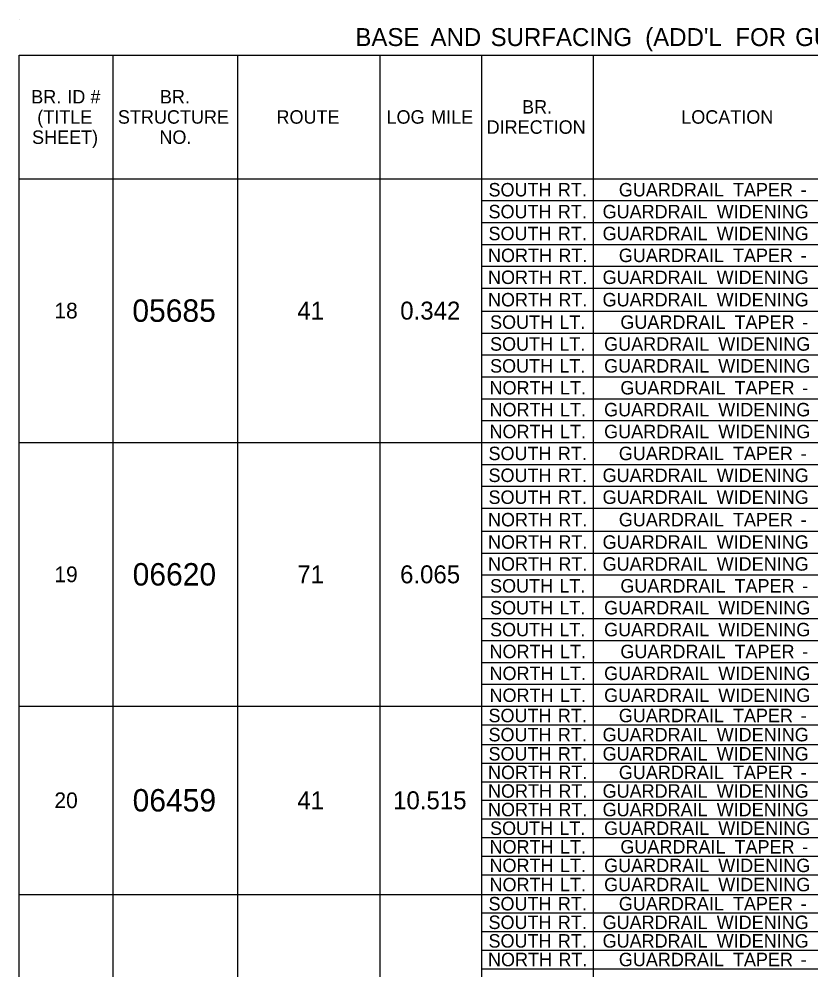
# Model space of a CAD drawing. Extents: x 544250 to 1930787, y -1948365 to 596640.
# Drawn here: x 557554.3 to 557907.2, y -1946469.8 to -1946046.1 of the extents above; entities that cross this region are included whole.
import ezdxf

# ---------------------------------------------------------------- set-up
doc = ezdxf.new("R2010")
doc.units = 0
doc.layers.add('Default', color=7, linetype='Continuous')

msp = doc.modelspace()

# ---------------------------------------------------------------- linework, layer by layer
at = {"layer": 'Default'}
for p, q in [((557554.29, -1946046.09), (557554.29, -1946046.09)), ((557554.29, -1946062.17), (558237.27, -1946062.17)), ((557554.29, -1946838.27), (557554.29, -1946062.17)), ((557596.21, -1946827.55), (557596.21, -1946062.17)), ((557651.79, -1946827.55), (557651.79, -1946062.17)), ((557715.16, -1946827.55), (557715.16, -1946062.17)), ((557760.5, -1946827.55), (557760.5, -1946062.17)), ((557810.22, -1946827.55), (557810.22, -1946062.17)), ((557554.29, -1946117.26), (558237.27, -1946117.26)), ((557760.5, -1946127.01), (558237.27, -1946127.01)), ((557760.5, -1946136.76), (558237.27, -1946136.76)), ((557760.5, -1946146.51), (558237.27, -1946146.51)), ((557760.5, -1946156.26), (558237.27, -1946156.26)), ((557760.5, -1946166.01), (558237.27, -1946166.01)), ((557760.5, -1946176.25), (558237.27, -1946176.25)), ((557760.5, -1946186), (558237.27, -1946186)), ((557760.5, -1946195.75), (558237.27, -1946195.75)), ((557760.5, -1946205.5), (558237.27, -1946205.5)), ((557760.5, -1946215.25), (558237.27, -1946215.25)), ((557760.5, -1946225), (558237.27, -1946225)), ((557554.29, -1946234.75), (558237.27, -1946234.75)), ((557760.5, -1946244.5), (558237.27, -1946244.5)), ((557760.5, -1946254.25), (558237.27, -1946254.25)), ((557760.5, -1946264), (558237.27, -1946264)), ((557760.5, -1946274.24), (558237.27, -1946274.24)), ((557760.5, -1946283.99), (558237.27, -1946283.99)), ((557760.5, -1946293.74), (558237.27, -1946293.74)), ((557760.5, -1946303.49), (558237.27, -1946303.49)), ((557760.5, -1946313.24), (558237.27, -1946313.24)), ((557760.5, -1946322.99), (558237.27, -1946322.99)), ((557760.5, -1946332.74), (558237.27, -1946332.74)), ((557760.5, -1946342.49), (558237.27, -1946342.49)), ((557554.29, -1946352.24), (558237.27, -1946352.24)), ((557760.5, -1946360.52), (558237.27, -1946360.52)), ((557760.5, -1946369.3), (558237.27, -1946369.3)), ((557760.5, -1946377.59), (558237.27, -1946377.59)), ((557760.5, -1946385.87), (558237.27, -1946385.87)), ((557760.5, -1946394.16), (558237.27, -1946394.16)), ((557760.5, -1946402.45), (558237.27, -1946402.45)), ((557760.5, -1946410.74), (558237.27, -1946410.74)), ((557760.5, -1946419.02), (558237.27, -1946419.02)), ((557760.5, -1946427.31), (558237.27, -1946427.31)), ((557554.29, -1946436.09), (558237.27, -1946436.09)), ((557760.5, -1946444.37), (558237.27, -1946444.37)), ((557760.5, -1946452.66), (558237.27, -1946452.66)), ((557760.5, -1946460.95), (558237.27, -1946460.95)), ((557760.5, -1946469.24), (558237.27, -1946469.24))]:
    msp.add_line(p, q, dxfattribs=at)

# ---------------------------------------------------------------- texts
for s, height, p in [('BASE', 8, (557704.17, -1946058.13)), (' AND', 8, (557734.67, -1946058.13)), (' SURFACING', 8, (557761.44, -1946058.13)), (" (ADD'L", 8, (557830.32, -1946058.13)), (' FOR', 8, (557870.51, -1946058.13)), (' GUARDRAIL)', 8, (557897.16, -1946058.13)), ('BR.', 6, (557559.73, -1946083.72)), (' ID', 6, (557573.59, -1946083.72)), (' #', 6, (557583.88, -1946083.72)), ('BR.', 6, (557617.07, -1946083.72)), ('BR.', 6, (557778.43, -1946088.22)), ('(TITLE', 6, (557562.42, -1946092.72)), ('STRUCTURE', 6, (557598.35, -1946092.72)), ('ROUTE', 6, (557669.01, -1946092.72)), ('LOG', 6, (557718.03, -1946092.72)), (' MILE', 6, (557735.69, -1946092.72)), ('LOCATION', 6, (557849.36, -1946092.72)), ('DIRECTION', 6, (557762.64, -1946097.22)), ('SHEET)', 6, (557560.09, -1946101.72)), ('NO.', 6, (557616.84, -1946101.72)), ('SOUTH', 6, (557763.48, -1946125.14)), (' RT.', 6, (557792.15, -1946125.14)), ('GUARDRAIL', 6, (557821.55, -1946125.14)), (' TAPER', 6, (557870.16, -1946125.14)), (' -', 6, (557900.33, -1946125.14)), ('SOUTH', 6, (557763.48, -1946134.89)), (' RT.', 6, (557792.15, -1946134.89)), ('GUARDRAIL', 6, (557814.31, -1946134.89)), (' WIDENING', 6, (557862.92, -1946134.89)), ('SOUTH', 6, (557763.48, -1946144.64)), (' RT.', 6, (557792.15, -1946144.64)), ('GUARDRAIL', 6, (557814.31, -1946144.64)), (' WIDENING', 6, (557862.92, -1946144.64)), ('NORTH', 6, (557763.25, -1946154.39)), ('GUARDRAIL', 6, (557821.55, -1946154.39)), (' RT.', 6, (557792.38, -1946154.39)), (' TAPER', 6, (557870.16, -1946154.39)), (' -', 6, (557900.33, -1946154.39)), ('NORTH', 6, (557763.25, -1946164.14)), (' RT.', 6, (557792.38, -1946164.14)), ('GUARDRAIL', 6, (557814.31, -1946164.14)), (' WIDENING', 6, (557862.92, -1946164.14)), ('NORTH', 6, (557763.25, -1946174.13)), (' RT.', 6, (557792.38, -1946174.13)), ('GUARDRAIL', 6, (557814.31, -1946174.13)), (' WIDENING', 6, (557862.92, -1946174.13)), ('18', 7, (557570.03, -1946179.5)), ('05685', 10, (557604.79, -1946181)), ('41', 8, (557678.29, -1946180)), ('0.342', 8, (557724.15, -1946180)), ('SOUTH', 6, (557764.17, -1946184.12)), (' LT.', 6, (557792.84, -1946184.12)), ('GUARDRAIL', 6, (557822.24, -1946184.12)), (' TAPER', 6, (557870.86, -1946184.12)), (' -', 6, (557901.03, -1946184.12)), ('SOUTH', 6, (557764.17, -1946193.87)), (' LT.', 6, (557792.84, -1946193.87)), ('GUARDRAIL', 6, (557815, -1946193.87)), (' WIDENING', 6, (557863.62, -1946193.87)), ('SOUTH', 6, (557764.17, -1946203.62)), (' LT.', 6, (557792.84, -1946203.62)), ('GUARDRAIL', 6, (557815, -1946203.62)), (' WIDENING', 6, (557863.62, -1946203.62)), ('NORTH', 6, (557763.94, -1946213.37)), (' LT.', 6, (557793.07, -1946213.37)), ('GUARDRAIL', 6, (557822.24, -1946213.37)), (' TAPER', 6, (557870.86, -1946213.37)), (' -', 6, (557901.03, -1946213.37)), ('NORTH', 6, (557763.94, -1946223.12)), (' LT.', 6, (557793.07, -1946223.12)), ('GUARDRAIL', 6, (557815, -1946223.12)), (' WIDENING', 6, (557863.62, -1946223.12)), ('NORTH', 6, (557763.94, -1946232.87)), (' LT.', 6, (557793.07, -1946232.87)), ('GUARDRAIL', 6, (557815, -1946232.87)), (' WIDENING', 6, (557863.62, -1946232.87)), ('SOUTH', 6, (557763.48, -1946242.62)), (' RT.', 6, (557792.15, -1946242.62)), ('GUARDRAIL', 6, (557821.55, -1946242.62)), (' TAPER', 6, (557870.16, -1946242.62)), (' -', 6, (557900.33, -1946242.62)), ('SOUTH', 6, (557763.48, -1946252.37)), (' RT.', 6, (557792.15, -1946252.37)), ('GUARDRAIL', 6, (557814.31, -1946252.37)), (' WIDENING', 6, (557862.92, -1946252.37)), ('SOUTH', 6, (557763.48, -1946262.12)), (' RT.', 6, (557792.15, -1946262.12)), ('GUARDRAIL', 6, (557814.31, -1946262.12)), (' WIDENING', 6, (557862.92, -1946262.12)), ('NORTH', 6, (557763.25, -1946272.12)), (' RT.', 6, (557792.38, -1946272.12)), ('GUARDRAIL', 6, (557821.55, -1946272.12)), (' TAPER', 6, (557870.16, -1946272.12)), (' -', 6, (557900.33, -1946272.12)), ('NORTH', 6, (557763.25, -1946282.11)), (' RT.', 6, (557792.38, -1946282.11)), ('GUARDRAIL', 6, (557814.31, -1946282.11)), (' WIDENING', 6, (557862.92, -1946282.11)), ('NORTH', 6, (557763.25, -1946291.86)), (' RT.', 6, (557792.38, -1946291.86)), ('GUARDRAIL', 6, (557814.31, -1946291.86)), (' WIDENING', 6, (557862.92, -1946291.86)), ('19', 7, (557570.03, -1946296.99)), ('06620', 10, (557604.92, -1946298.49)), ('71', 8, (557678.29, -1946297.49)), ('6.065', 8, (557724.07, -1946297.49)), ('SOUTH', 6, (557764.17, -1946301.61)), (' LT.', 6, (557792.84, -1946301.61)), ('GUARDRAIL', 6, (557822.24, -1946301.61)), (' TAPER', 6, (557870.86, -1946301.61)), (' -', 6, (557901.03, -1946301.61)), ('SOUTH', 6, (557764.17, -1946311.36)), (' LT.', 6, (557792.84, -1946311.36)), ('GUARDRAIL', 6, (557815, -1946311.36)), (' WIDENING', 6, (557863.62, -1946311.36)), ('SOUTH', 6, (557764.17, -1946321.11)), (' LT.', 6, (557792.84, -1946321.11)), ('GUARDRAIL', 6, (557815, -1946321.11)), (' WIDENING', 6, (557863.62, -1946321.11)), ('NORTH', 6, (557763.94, -1946330.86)), (' LT.', 6, (557793.07, -1946330.86)), ('GUARDRAIL', 6, (557822.24, -1946330.86)), (' TAPER', 6, (557870.86, -1946330.86)), (' -', 6, (557901.03, -1946330.86)), ('NORTH', 6, (557763.94, -1946340.61)), (' LT.', 6, (557793.07, -1946340.61)), ('GUARDRAIL', 6, (557815, -1946340.61)), (' WIDENING', 6, (557863.62, -1946340.61)), ('NORTH', 6, (557763.94, -1946350.36)), (' LT.', 6, (557793.07, -1946350.36)), ('GUARDRAIL', 6, (557815, -1946350.36)), (' WIDENING', 6, (557863.62, -1946350.36)), ('SOUTH', 6, (557763.48, -1946359.38)), (' RT.', 6, (557792.15, -1946359.38)), ('GUARDRAIL', 6, (557821.55, -1946359.38)), (' TAPER', 6, (557870.16, -1946359.38)), (' -', 6, (557900.33, -1946359.38)), ('SOUTH', 6, (557763.48, -1946367.91)), (' RT.', 6, (557792.15, -1946367.91)), ('GUARDRAIL', 6, (557814.31, -1946367.91)), (' WIDENING', 6, (557862.92, -1946367.91)), ('SOUTH', 6, (557763.48, -1946376.44)), (' RT.', 6, (557792.15, -1946376.44)), ('GUARDRAIL', 6, (557814.31, -1946376.44)), (' WIDENING', 6, (557862.92, -1946376.44)), ('NORTH', 6, (557763.25, -1946384.73)), (' RT.', 6, (557792.38, -1946384.73)), ('GUARDRAIL', 6, (557821.55, -1946384.73)), (' TAPER', 6, (557870.16, -1946384.73)), (' -', 6, (557900.33, -1946384.73)), ('06459', 10, (557604.91, -1946399.16)), ('NORTH', 6, (557763.25, -1946393.02)), (' RT.', 6, (557792.38, -1946393.02)), ('GUARDRAIL', 6, (557814.31, -1946393.02)), (' WIDENING', 6, (557862.92, -1946393.02)), ('20', 7, (557570.05, -1946397.66)), ('41', 8, (557678.29, -1946398.16)), ('10.515', 8, (557720.97, -1946398.16)), ('NORTH', 6, (557763.25, -1946401.3)), (' RT.', 6, (557792.38, -1946401.3)), ('GUARDRAIL', 6, (557814.31, -1946401.3)), (' WIDENING', 6, (557862.92, -1946401.3)), ('SOUTH', 6, (557764.17, -1946409.59)), (' LT.', 6, (557792.84, -1946409.59)), ('GUARDRAIL', 6, (557815, -1946409.59)), (' WIDENING', 6, (557863.62, -1946409.59)), ('NORTH', 6, (557763.94, -1946417.88)), (' LT.', 6, (557793.07, -1946417.88)), ('GUARDRAIL', 6, (557822.24, -1946417.88)), (' TAPER', 6, (557870.86, -1946417.88)), (' -', 6, (557901.03, -1946417.88)), ('NORTH', 6, (557763.94, -1946426.17)), (' LT.', 6, (557793.07, -1946426.17)), ('GUARDRAIL', 6, (557815, -1946426.17)), (' WIDENING', 6, (557863.62, -1946426.17)), ('NORTH', 6, (557763.94, -1946434.7)), (' LT.', 6, (557793.07, -1946434.7)), ('GUARDRAIL', 6, (557815, -1946434.7)), (' WIDENING', 6, (557863.62, -1946434.7)), ('SOUTH', 6, (557763.48, -1946443.23)), (' RT.', 6, (557792.15, -1946443.23)), ('GUARDRAIL', 6, (557821.55, -1946443.23)), (' TAPER', 6, (557870.16, -1946443.23)), (' -', 6, (557900.33, -1946443.23)), ('SOUTH', 6, (557763.48, -1946451.52)), (' RT.', 6, (557792.15, -1946451.52)), ('GUARDRAIL', 6, (557814.31, -1946451.52)), (' WIDENING', 6, (557862.92, -1946451.52)), ('SOUTH', 6, (557763.48, -1946459.8)), (' RT.', 6, (557792.15, -1946459.8)), ('GUARDRAIL', 6, (557814.31, -1946459.8)), (' WIDENING', 6, (557862.92, -1946459.8)), ('NORTH', 6, (557763.25, -1946468.09)), (' RT.', 6, (557792.38, -1946468.09)), ('GUARDRAIL', 6, (557821.55, -1946468.09)), (' TAPER', 6, (557870.16, -1946468.09)), (' -', 6, (557900.33, -1946468.09))]:
    msp.add_text(s, height=height, dxfattribs=at).set_placement(p)

doc.saveas('drawing.dxf')
